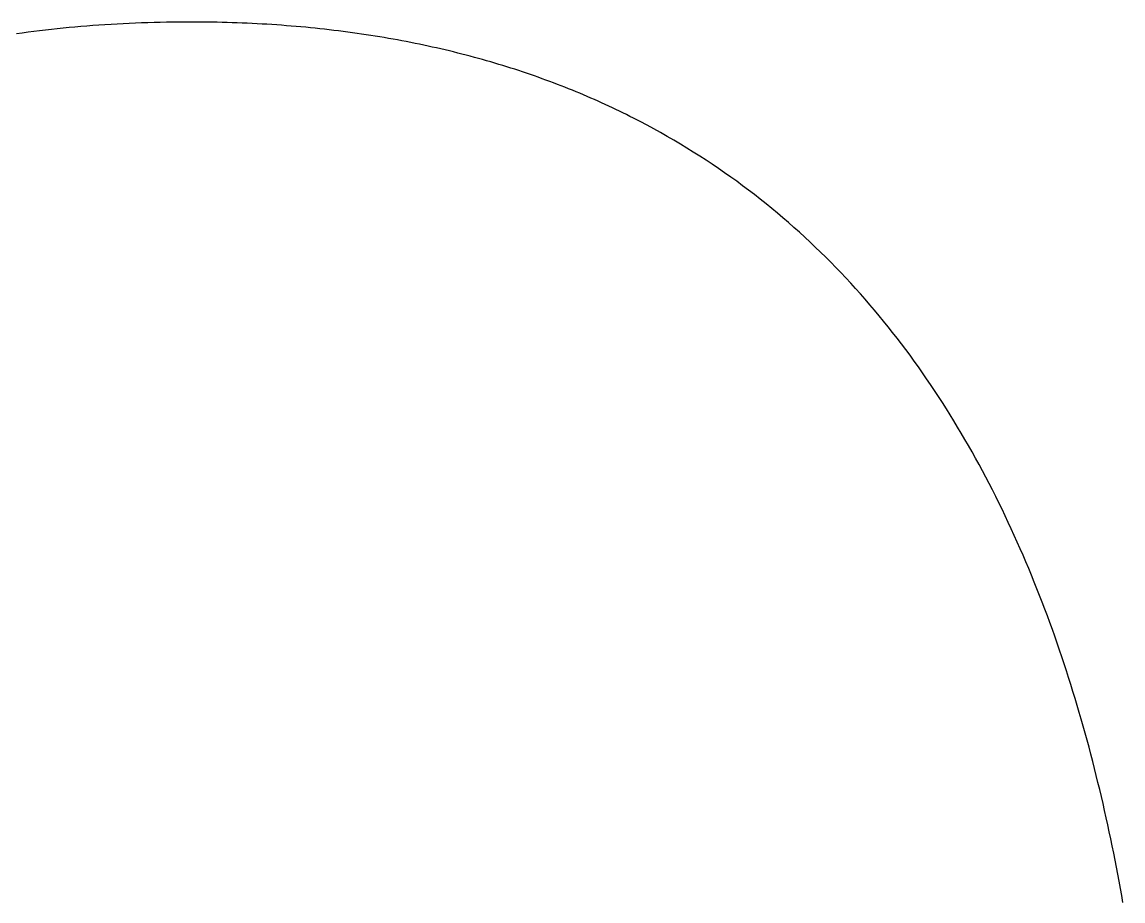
# Model space of a CAD drawing. Extents: x -7.3 to 34, y 0 to 22.
# Drawn here: x 2.53395 to 2.57542, y 0.88184 to 0.91492 of the extents above; entities that cross this region are included whole.
import ezdxf

# ---------------------------------------------------------------- set-up
doc = ezdxf.new("R2010")
doc.units = 0
doc.layers.add('SH_Text', color=7, linetype='Continuous')

msp = doc.modelspace()

# ---------------------------------------------------------------- linework, layer by layer
at = {"layer": 'SH_Text'}
for p, q in [((2.534838, 0.914619), (2.534619, 0.914593)), ((2.535059, 0.914644), (2.534838, 0.914619)), ((2.535281, 0.914668), (2.535059, 0.914644)), ((2.535503, 0.914691), (2.535281, 0.914668)), ((2.535726, 0.914713), (2.535503, 0.914691)), ((2.535949, 0.914733), (2.535726, 0.914713)), ((2.536174, 0.914753), (2.535949, 0.914733)), ((2.536399, 0.914772), (2.536174, 0.914753)), ((2.536625, 0.91479), (2.536399, 0.914772)), ((2.536852, 0.914806), (2.536625, 0.91479)), ((2.537079, 0.914822), (2.536852, 0.914806)), ((2.537307, 0.914836), (2.537079, 0.914822)), ((2.537536, 0.914849), (2.537307, 0.914836)), ((2.537766, 0.914862), (2.537536, 0.914849)), ((2.537996, 0.914873), (2.537766, 0.914862)), ((2.538227, 0.914883), (2.537996, 0.914873)), ((2.538459, 0.914892), (2.538227, 0.914883)), ((2.538692, 0.9149), (2.538459, 0.914892)), ((2.538926, 0.914907), (2.538692, 0.9149)), ((2.53916, 0.914912), (2.538926, 0.914907)), ((2.539395, 0.914917), (2.53916, 0.914912)), ((2.539631, 0.914921), (2.539395, 0.914917)), ((2.539867, 0.914923), (2.539631, 0.914921)), ((2.540105, 0.914924), (2.539867, 0.914923)), ((2.540224, 0.914925), (2.540105, 0.914924)), ((2.540283, 0.914925), (2.540224, 0.914925)), ((2.54029, 0.914925), (2.540283, 0.914925)), ((2.540296, 0.914925), (2.54029, 0.914925)), ((2.540308, 0.914925), (2.540296, 0.914925)), ((2.540333, 0.914925), (2.540308, 0.914925)), ((2.540527, 0.914924), (2.540333, 0.914925)), ((2.540721, 0.914923), (2.540527, 0.914924)), ((2.540914, 0.914921), (2.540721, 0.914923)), ((2.541107, 0.914918), (2.540914, 0.914921)), ((2.541299, 0.914914), (2.541107, 0.914918)), ((2.54149, 0.91491), (2.541299, 0.914914)), ((2.541681, 0.914905), (2.54149, 0.91491)), ((2.54187, 0.914899), (2.541681, 0.914905)), ((2.54206, 0.914892), (2.54187, 0.914899)), ((2.542248, 0.914885), (2.54206, 0.914892)), ((2.542436, 0.914877), (2.542248, 0.914885)), ((2.542623, 0.914868), (2.542436, 0.914877)), ((2.542809, 0.914859), (2.542623, 0.914868)), ((2.542995, 0.914849), (2.542809, 0.914859)), ((2.54318, 0.914838), (2.542995, 0.914849)), ((2.543365, 0.914826), (2.54318, 0.914838)), ((2.543548, 0.914814), (2.543365, 0.914826)), ((2.543731, 0.914801), (2.543548, 0.914814)), ((2.543914, 0.914787), (2.543731, 0.914801)), ((2.544096, 0.914773), (2.543914, 0.914787)), ((2.544277, 0.914757), (2.544096, 0.914773)), ((2.544457, 0.914742), (2.544277, 0.914757)), ((2.544637, 0.914725), (2.544457, 0.914742)), ((2.544816, 0.914708), (2.544637, 0.914725)), ((2.544994, 0.91469), (2.544816, 0.914708)), ((2.545172, 0.914671), (2.544994, 0.91469)), ((2.545349, 0.914652), (2.545172, 0.914671)), ((2.545526, 0.914632), (2.545349, 0.914652)), ((2.545702, 0.914611), (2.545526, 0.914632)), ((2.533963, 0.914509), (2.533746, 0.914478)), ((2.534181, 0.914538), (2.533963, 0.914509)), ((2.534399, 0.914566), (2.534181, 0.914538)), ((2.534619, 0.914593), (2.534399, 0.914566)), ((2.545877, 0.914589), (2.545702, 0.914611)), ((2.546051, 0.914567), (2.545877, 0.914589)), ((2.546225, 0.914545), (2.546051, 0.914567)), ((2.546398, 0.914521), (2.546225, 0.914545)), ((2.546571, 0.914497), (2.546398, 0.914521)), ((2.546743, 0.914472), (2.546571, 0.914497)), ((2.546914, 0.914446), (2.546743, 0.914472)), ((2.547085, 0.91442), (2.546914, 0.914446)), ((2.547255, 0.914393), (2.547085, 0.91442)), ((2.547424, 0.914366), (2.547255, 0.914393)), ((2.547593, 0.914338), (2.547424, 0.914366)), ((2.547761, 0.914309), (2.547593, 0.914338)), ((2.547928, 0.914279), (2.547761, 0.914309)), ((2.548095, 0.914249), (2.547928, 0.914279)), ((2.548261, 0.914218), (2.548095, 0.914249)), ((2.548426, 0.914187), (2.548261, 0.914218)), ((2.548591, 0.914155), (2.548426, 0.914187)), ((2.548756, 0.914122), (2.548591, 0.914155)), ((2.548919, 0.914088), (2.548756, 0.914122)), ((2.549082, 0.914054), (2.548919, 0.914088)), ((2.549244, 0.914019), (2.549082, 0.914054)), ((2.549406, 0.913984), (2.549244, 0.914019)), ((2.549567, 0.913948), (2.549406, 0.913984)), ((2.549728, 0.913911), (2.549567, 0.913948)), ((2.549888, 0.913874), (2.549728, 0.913911)), ((2.550047, 0.913836), (2.549888, 0.913874)), ((2.550205, 0.913797), (2.550047, 0.913836)), ((2.550363, 0.913758), (2.550205, 0.913797)), ((2.550521, 0.913718), (2.550363, 0.913758)), ((2.550677, 0.913678), (2.550521, 0.913718)), ((2.550833, 0.913637), (2.550677, 0.913678)), ((2.550989, 0.913595), (2.550833, 0.913637)), ((2.551144, 0.913553), (2.550989, 0.913595)), ((2.551298, 0.91351), (2.551144, 0.913553)), ((2.551452, 0.913466), (2.551298, 0.91351)), ((2.551605, 0.913422), (2.551452, 0.913466)), ((2.551757, 0.913377), (2.551605, 0.913422)), ((2.551909, 0.913332), (2.551757, 0.913377)), ((2.55206, 0.913286), (2.551909, 0.913332)), ((2.552211, 0.913239), (2.55206, 0.913286)), ((2.552361, 0.913192), (2.552211, 0.913239)), ((2.55251, 0.913144), (2.552361, 0.913192)), ((2.552659, 0.913095), (2.55251, 0.913144)), ((2.552807, 0.913046), (2.552659, 0.913095)), ((2.552955, 0.912997), (2.552807, 0.913046)), ((2.553102, 0.912947), (2.552955, 0.912997)), ((2.553248, 0.912896), (2.553102, 0.912947)), ((2.553394, 0.912844), (2.553248, 0.912896)), ((2.553539, 0.912792), (2.553394, 0.912844)), ((2.553684, 0.91274), (2.553539, 0.912792)), ((2.553828, 0.912687), (2.553684, 0.91274)), ((2.553971, 0.912633), (2.553828, 0.912687)), ((2.554114, 0.912579), (2.553971, 0.912633)), ((2.554256, 0.912524), (2.554114, 0.912579)), ((2.554398, 0.912468), (2.554256, 0.912524)), ((2.554539, 0.912412), (2.554398, 0.912468)), ((2.554679, 0.912356), (2.554539, 0.912412)), ((2.554819, 0.912298), (2.554679, 0.912356)), ((2.554958, 0.912241), (2.554819, 0.912298)), ((2.555097, 0.912182), (2.554958, 0.912241)), ((2.555235, 0.912123), (2.555097, 0.912182)), ((2.555373, 0.912064), (2.555235, 0.912123)), ((2.55551, 0.912004), (2.555373, 0.912064)), ((2.555646, 0.911944), (2.55551, 0.912004)), ((2.555782, 0.911882), (2.555646, 0.911944)), ((2.555917, 0.911821), (2.555782, 0.911882)), ((2.556052, 0.911759), (2.555917, 0.911821)), ((2.556186, 0.911696), (2.556052, 0.911759)), ((2.556319, 0.911633), (2.556186, 0.911696)), ((2.556452, 0.911569), (2.556319, 0.911633)), ((2.556585, 0.911504), (2.556452, 0.911569)), ((2.556717, 0.91144), (2.556585, 0.911504)), ((2.556848, 0.911374), (2.556717, 0.91144)), ((2.556979, 0.911308), (2.556848, 0.911374)), ((2.557109, 0.911242), (2.556979, 0.911308)), ((2.557238, 0.911175), (2.557109, 0.911242)), ((2.557496, 0.911039), (2.557238, 0.911175)), ((2.557751, 0.910901), (2.557496, 0.911039)), ((2.558004, 0.910761), (2.557751, 0.910901)), ((2.558254, 0.910619), (2.558004, 0.910761)), ((2.558503, 0.910476), (2.558254, 0.910619)), ((2.558749, 0.91033), (2.558503, 0.910476)), ((2.558993, 0.910182), (2.558749, 0.91033)), ((2.559235, 0.910032), (2.558993, 0.910182)), ((2.559475, 0.90988), (2.559235, 0.910032)), ((2.559713, 0.909726), (2.559475, 0.90988)), ((2.559948, 0.90957), (2.559713, 0.909726)), ((2.560181, 0.909412), (2.559948, 0.90957)), ((2.560413, 0.909253), (2.560181, 0.909412)), ((2.560642, 0.909091), (2.560413, 0.909253)), ((2.560869, 0.908928), (2.560642, 0.909091)), ((2.561093, 0.908763), (2.560869, 0.908928)), ((2.561316, 0.908595), (2.561093, 0.908763)), ((2.561537, 0.908427), (2.561316, 0.908595)), ((2.561755, 0.908256), (2.561537, 0.908427)), ((2.561972, 0.908083), (2.561755, 0.908256)), ((2.562186, 0.907909), (2.561972, 0.908083)), ((2.562399, 0.907733), (2.562186, 0.907909)), ((2.562609, 0.907555), (2.562399, 0.907733)), ((2.562817, 0.907376), (2.562609, 0.907555)), ((2.563024, 0.907194), (2.562817, 0.907376)), ((2.563228, 0.907012), (2.563024, 0.907194)), ((2.56343, 0.906827), (2.563228, 0.907012)), ((2.563631, 0.906641), (2.56343, 0.906827)), ((2.563829, 0.906453), (2.563631, 0.906641)), ((2.564025, 0.906263), (2.563829, 0.906453)), ((2.56422, 0.906072), (2.564025, 0.906263)), ((2.564412, 0.90588), (2.56422, 0.906072)), ((2.564603, 0.905685), (2.564412, 0.90588)), ((2.564791, 0.90549), (2.564603, 0.905685)), ((2.564978, 0.905292), (2.564791, 0.90549)), ((2.565163, 0.905094), (2.564978, 0.905292)), ((2.565346, 0.904893), (2.565163, 0.905094)), ((2.565527, 0.904691), (2.565346, 0.904893)), ((2.565706, 0.904488), (2.565527, 0.904691)), ((2.565883, 0.904283), (2.565706, 0.904488)), ((2.566058, 0.904077), (2.565883, 0.904283)), ((2.566232, 0.90387), (2.566058, 0.904077)), ((2.566403, 0.903661), (2.566232, 0.90387)), ((2.566573, 0.90345), (2.566403, 0.903661)), ((2.566741, 0.903239), (2.566573, 0.90345)), ((2.566907, 0.903025), (2.566741, 0.903239)), ((2.567072, 0.902811), (2.566907, 0.903025)), ((2.567234, 0.902595), (2.567072, 0.902811)), ((2.567395, 0.902378), (2.567234, 0.902595)), ((2.567554, 0.90216), (2.567395, 0.902378)), ((2.567711, 0.90194), (2.567554, 0.90216)), ((2.567867, 0.90172), (2.567711, 0.90194)), ((2.56802, 0.901498), (2.567867, 0.90172)), ((2.568172, 0.901274), (2.56802, 0.901498)), ((2.568323, 0.90105), (2.568172, 0.901274)), ((2.568471, 0.900824), (2.568323, 0.90105)), ((2.568618, 0.900597), (2.568471, 0.900824)), ((2.568763, 0.90037), (2.568618, 0.900597)), ((2.568907, 0.90014), (2.568763, 0.90037)), ((2.569048, 0.89991), (2.568907, 0.90014)), ((2.569188, 0.899679), (2.569048, 0.89991)), ((2.569327, 0.899447), (2.569188, 0.899679)), ((2.569464, 0.899213), (2.569327, 0.899447)), ((2.569599, 0.898979), (2.569464, 0.899213)), ((2.569732, 0.898743), (2.569599, 0.898979)), ((2.569864, 0.898507), (2.569732, 0.898743)), ((2.569994, 0.898269), (2.569864, 0.898507)), ((2.570123, 0.898031), (2.569994, 0.898269)), ((2.57025, 0.897791), (2.570123, 0.898031)), ((2.570376, 0.897551), (2.57025, 0.897791)), ((2.570499, 0.89731), (2.570376, 0.897551)), ((2.570622, 0.897068), (2.570499, 0.89731)), ((2.570743, 0.896825), (2.570622, 0.897068)), ((2.570862, 0.896581), (2.570743, 0.896825)), ((2.570979, 0.896336), (2.570862, 0.896581)), ((2.571096, 0.89609), (2.570979, 0.896336)), ((2.57121, 0.895844), (2.571096, 0.89609)), ((2.571323, 0.895596), (2.57121, 0.895844)), ((2.571435, 0.895348), (2.571323, 0.895596)), ((2.571545, 0.895099), (2.571435, 0.895348)), ((2.571654, 0.89485), (2.571545, 0.895099)), ((2.571761, 0.894599), (2.571654, 0.89485)), ((2.571867, 0.894348), (2.571761, 0.894599)), ((2.571971, 0.894097), (2.571867, 0.894348)), ((2.572074, 0.893844), (2.571971, 0.894097)), ((2.572175, 0.893591), (2.572074, 0.893844)), ((2.572275, 0.893337), (2.572175, 0.893591)), ((2.572374, 0.893083), (2.572275, 0.893337)), ((2.572471, 0.892828), (2.572374, 0.893083)), ((2.572567, 0.892572), (2.572471, 0.892828)), ((2.572661, 0.892316), (2.572567, 0.892572)), ((2.572755, 0.892059), (2.572661, 0.892316)), ((2.572846, 0.891802), (2.572755, 0.892059)), ((2.572937, 0.891544), (2.572846, 0.891802)), ((2.573026, 0.891285), (2.572937, 0.891544)), ((2.573113, 0.891027), (2.573026, 0.891285)), ((2.573199, 0.890767), (2.573113, 0.891027)), ((2.573284, 0.890507), (2.573199, 0.890767)), ((2.573368, 0.890247), (2.573284, 0.890507)), ((2.573451, 0.889986), (2.573368, 0.890247)), ((2.573532, 0.889725), (2.573451, 0.889986)), ((2.573612, 0.889463), (2.573532, 0.889725)), ((2.57369, 0.889202), (2.573612, 0.889463)), ((2.573767, 0.888939), (2.57369, 0.889202)), ((2.573844, 0.888677), (2.573767, 0.888939)), ((2.573918, 0.888414), (2.573844, 0.888677)), ((2.573992, 0.88815), (2.573918, 0.888414)), ((2.574064, 0.887887), (2.573992, 0.88815)), ((2.574136, 0.887623), (2.574064, 0.887887)), ((2.574206, 0.887359), (2.574136, 0.887623)), ((2.574274, 0.887094), (2.574206, 0.887359)), ((2.574342, 0.886829), (2.574274, 0.887094)), ((2.574408, 0.886565), (2.574342, 0.886829)), ((2.574474, 0.8863), (2.574408, 0.886565)), ((2.574538, 0.886034), (2.574474, 0.8863)), ((2.574601, 0.885769), (2.574538, 0.886034)), ((2.574663, 0.885503), (2.574601, 0.885769)), ((2.574723, 0.885238), (2.574663, 0.885503)), ((2.574783, 0.884972), (2.574723, 0.885238)), ((2.574842, 0.884706), (2.574783, 0.884972)), ((2.574899, 0.88444), (2.574842, 0.884706)), ((2.574955, 0.884174), (2.574899, 0.88444)), ((2.575011, 0.883908), (2.574955, 0.884174)), ((2.575065, 0.883642), (2.575011, 0.883908)), ((2.575118, 0.883376), (2.575065, 0.883642)), ((2.57517, 0.88311), (2.575118, 0.883376)), ((2.575221, 0.882844), (2.57517, 0.88311)), ((2.575271, 0.882578), (2.575221, 0.882844)), ((2.57532, 0.882312), (2.575271, 0.882578)), ((2.575368, 0.882046), (2.57532, 0.882312)), ((2.575415, 0.88178), (2.575368, 0.882046))]:
    msp.add_line(p, q, dxfattribs=at)
msp.add_lwpolyline([(2.575415, 0.88178), (2.575368, 0.882046), (2.57532, 0.882312), (2.575271, 0.882578), (2.575221, 0.882844), (2.57517, 0.88311), (2.575118, 0.883376), (2.575065, 0.883642), (2.575011, 0.883908), (2.574955, 0.884174), (2.574899, 0.88444), (2.574842, 0.884706), (2.574783, 0.884972), (2.574723, 0.885238), (2.574663, 0.885503), (2.574601, 0.885769), (2.574538, 0.886034), (2.574474, 0.8863), (2.574408, 0.886565), (2.574342, 0.886829), (2.574274, 0.887094), (2.574206, 0.887359), (2.574136, 0.887623), (2.574064, 0.887887), (2.573992, 0.88815), (2.573918, 0.888414), (2.573844, 0.888677), (2.573767, 0.888939), (2.57369, 0.889202), (2.573612, 0.889463), (2.573532, 0.889725), (2.573451, 0.889986), (2.573368, 0.890247), (2.573284, 0.890507), (2.573199, 0.890767), (2.573113, 0.891027), (2.573026, 0.891285), (2.572937, 0.891544), (2.572846, 0.891802), (2.572755, 0.892059), (2.572661, 0.892316), (2.572567, 0.892572), (2.572471, 0.892828), (2.572374, 0.893083), (2.572275, 0.893337), (2.572175, 0.893591), (2.572074, 0.893844), (2.571971, 0.894097), (2.571867, 0.894348), (2.571761, 0.894599), (2.571654, 0.89485), (2.571545, 0.895099), (2.571435, 0.895348), (2.571323, 0.895596), (2.57121, 0.895844), (2.571096, 0.89609), (2.570979, 0.896336), (2.570862, 0.896581), (2.570743, 0.896825), (2.570622, 0.897068), (2.570499, 0.89731), (2.570376, 0.897551), (2.57025, 0.897791), (2.570123, 0.898031), (2.569994, 0.898269), (2.569864, 0.898507), (2.569732, 0.898743), (2.569599, 0.898979), (2.569464, 0.899213), (2.569327, 0.899447), (2.569188, 0.899679), (2.569048, 0.89991), (2.568907, 0.90014), (2.568763, 0.90037), (2.568618, 0.900597), (2.568471, 0.900824), (2.568323, 0.90105), (2.568172, 0.901274), (2.56802, 0.901498), (2.567867, 0.90172), (2.567711, 0.90194), (2.567554, 0.90216), (2.567395, 0.902378), (2.567234, 0.902595), (2.567072, 0.902811), (2.566907, 0.903025), (2.566741, 0.903239), (2.566573, 0.90345), (2.566403, 0.903661), (2.566232, 0.90387), (2.566058, 0.904077), (2.565883, 0.904283), (2.565706, 0.904488), (2.565527, 0.904691), (2.565346, 0.904893), (2.565163, 0.905094), (2.564978, 0.905292), (2.564791, 0.90549), (2.564603, 0.905685), (2.564412, 0.90588), (2.56422, 0.906072), (2.564025, 0.906263), (2.563829, 0.906453), (2.563631, 0.906641), (2.56343, 0.906827), (2.563228, 0.907012), (2.563024, 0.907194), (2.562817, 0.907376), (2.562609, 0.907555), (2.562399, 0.907733), (2.562186, 0.907909), (2.561972, 0.908083), (2.561755, 0.908256), (2.561537, 0.908427), (2.561316, 0.908595), (2.561093, 0.908763), (2.560869, 0.908928), (2.560642, 0.909091), (2.560413, 0.909253), (2.560181, 0.909412), (2.559948, 0.90957), (2.559713, 0.909726), (2.559475, 0.90988), (2.559235, 0.910032), (2.558993, 0.910182), (2.558749, 0.91033), (2.558503, 0.910476), (2.558254, 0.910619), (2.558004, 0.910761), (2.557751, 0.910901), (2.557496, 0.911039), (2.557238, 0.911175), (2.557109, 0.911242), (2.556979, 0.911308), (2.556848, 0.911374), (2.556717, 0.91144), (2.556585, 0.911504), (2.556452, 0.911569), (2.556319, 0.911633), (2.556186, 0.911696), (2.556052, 0.911759), (2.555917, 0.911821), (2.555782, 0.911882), (2.555646, 0.911944), (2.55551, 0.912004), (2.555373, 0.912064), (2.555235, 0.912123), (2.555097, 0.912182), (2.554958, 0.912241), (2.554819, 0.912298), (2.554679, 0.912356), (2.554539, 0.912412), (2.554398, 0.912468), (2.554256, 0.912524), (2.554114, 0.912579), (2.553971, 0.912633), (2.553828, 0.912687), (2.553684, 0.91274), (2.553539, 0.912792), (2.553394, 0.912844), (2.553248, 0.912896), (2.553102, 0.912947), (2.552955, 0.912997), (2.552807, 0.913046), (2.552659, 0.913095), (2.55251, 0.913144), (2.552361, 0.913192), (2.552211, 0.913239), (2.55206, 0.913286), (2.551909, 0.913332), (2.551757, 0.913377), (2.551605, 0.913422), (2.551452, 0.913466), (2.551298, 0.91351), (2.551144, 0.913553), (2.550989, 0.913595), (2.550833, 0.913637), (2.550677, 0.913678), (2.550521, 0.913718), (2.550363, 0.913758), (2.550205, 0.913797), (2.550047, 0.913836), (2.549888, 0.913874), (2.549728, 0.913911), (2.549567, 0.913948), (2.549406, 0.913984), (2.549244, 0.914019), (2.549082, 0.914054), (2.548919, 0.914088), (2.548756, 0.914122), (2.548591, 0.914155), (2.548426, 0.914187), (2.548261, 0.914218), (2.548095, 0.914249), (2.547928, 0.914279), (2.547761, 0.914309), (2.547593, 0.914338), (2.547424, 0.914366), (2.547255, 0.914393), (2.547085, 0.91442), (2.546914, 0.914446), (2.546743, 0.914472), (2.546571, 0.914497), (2.546398, 0.914521), (2.546225, 0.914545), (2.546051, 0.914567), (2.545877, 0.914589), (2.545702, 0.914611), (2.545526, 0.914632), (2.545349, 0.914652), (2.545172, 0.914671), (2.544994, 0.91469), (2.544816, 0.914708), (2.544637, 0.914725), (2.544457, 0.914742), (2.544277, 0.914757), (2.544096, 0.914773), (2.543914, 0.914787), (2.543731, 0.914801), (2.543548, 0.914814), (2.543365, 0.914826), (2.54318, 0.914838), (2.542995, 0.914849), (2.542809, 0.914859), (2.542623, 0.914868), (2.542436, 0.914877), (2.542248, 0.914885), (2.54206, 0.914892), (2.54187, 0.914899), (2.541681, 0.914905), (2.54149, 0.91491), (2.541299, 0.914914), (2.541107, 0.914918), (2.540914, 0.914921), (2.540721, 0.914923), (2.540527, 0.914924), (2.540333, 0.914925), (2.540308, 0.914925), (2.540296, 0.914925), (2.54029, 0.914925), (2.540283, 0.914925), (2.540224, 0.914925), (2.540105, 0.914924), (2.539867, 0.914923), (2.539631, 0.914921), (2.539395, 0.914917), (2.53916, 0.914912), (2.538926, 0.914907), (2.538692, 0.9149), (2.538459, 0.914892), (2.538227, 0.914883), (2.537996, 0.914873), (2.537766, 0.914862), (2.537536, 0.914849), (2.537307, 0.914836), (2.537079, 0.914822), (2.536852, 0.914806), (2.536625, 0.91479), (2.536399, 0.914772), (2.536174, 0.914753), (2.535949, 0.914733), (2.535726, 0.914713), (2.535503, 0.914691), (2.535281, 0.914668), (2.535059, 0.914644), (2.534838, 0.914619), (2.534619, 0.914593), (2.534399, 0.914566), (2.534181, 0.914538), (2.533963, 0.914509), (2.533746, 0.914478)], dxfattribs=at)

doc.saveas('drawing.dxf')
